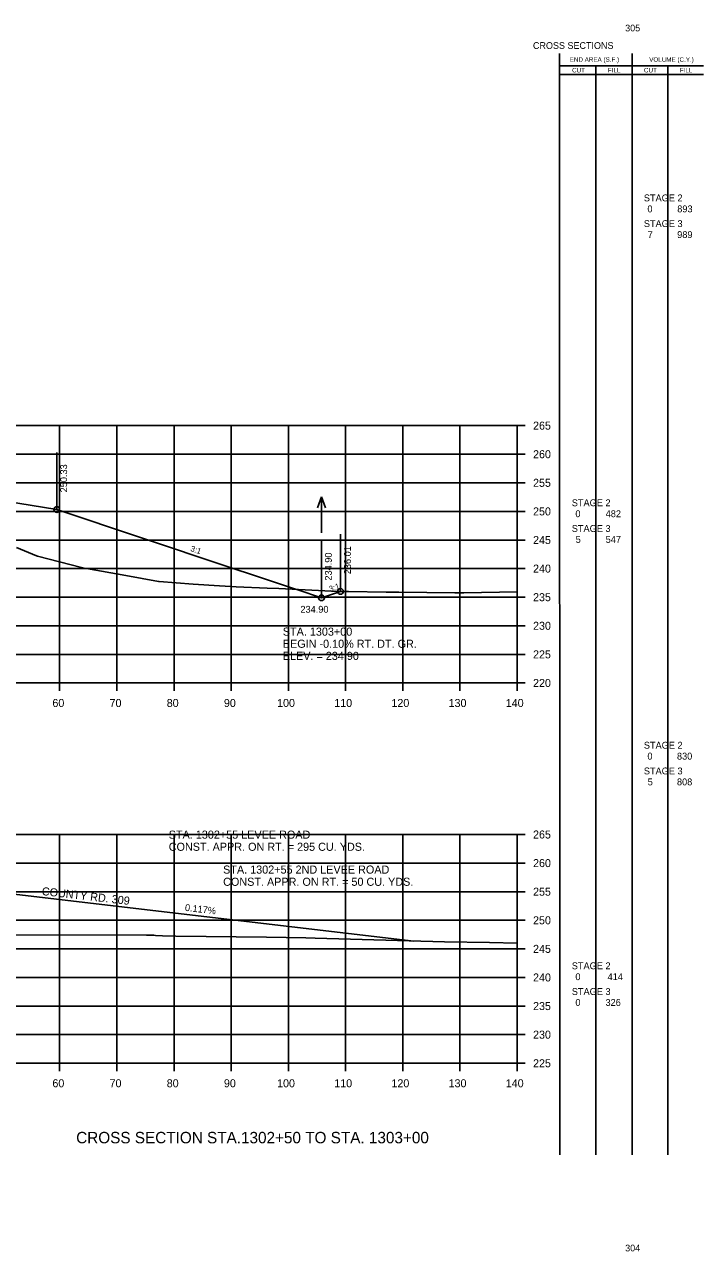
# Model space of a CAD drawing. Extents: x 1342547 to 1344156, y -1532351 to -1517216.
# Drawn here: x 1342756.7 to 1342875.5, y -1519350.4 to -1519135.9 of the extents above; entities that cross this region are included whole.
import ezdxf

# ---------------------------------------------------------------- set-up
doc = ezdxf.new("R2010")
doc.units = 0
for name, color, linetype in [('Level 2', 7, 'Continuous'), ('R_Axis', 7, 'Continuous'), ('R_Axis Annot', 7, 'Continuous'), ('R_Border Notes', 7, 'Continuous'), ('R_Draft', 7, 'Continuous'), ('R_Drive', 7, 'Continuous'), ('R_Exist Surface', 7, 'Continuous'), ('R_Fin Surface', 7, 'Continuous'), ('R_Grid', 7, 'Continuous'), ('R_No Plot', 7, 'Continuous'), ('R_Water', 7, 'Continuous'), ('R_Water Annot', 7, 'Continuous'), ('R_Xsect Elev', 7, 'Continuous'), ('R_Xsect Slope', 7, 'Continuous')]:
    doc.layers.add(name, color=color, linetype=linetype)

msp = doc.modelspace()

# ---------------------------------------------------------------- linework, layer by layer
at = {"layer": 'Level 2'}
for p, q in [((1342850.33, -1519333.53), (1342850.32, -1519140.93)), ((1342862.99, -1519333.53), (1342862.99, -1519140.93)), ((1342850.32, -1519143.09), (1342863.59, -1519143.09)), ((1342856.66, -1519333.53), (1342856.66, -1519143.09)), ((1342863.59, -1519143.09), (1342875.48, -1519143.09)), ((1342869.23, -1519333.53), (1342869.23, -1519143.09)), ((1342850.32, -1519144.65), (1342863.59, -1519144.65)), ((1342863.59, -1519144.65), (1342875.48, -1519144.65))]:
    msp.add_line(p, q, dxfattribs=at)
at = {"layer": 'R_Axis'}
for p, q in [((1342842.87, -1519251.03), (1342842.87, -1519206.03)), ((1342844.27, -1519206.03), (1342842.87, -1519206.03)), ((1342844.27, -1519211.03), (1342842.87, -1519211.03)), ((1342844.27, -1519216.03), (1342842.87, -1519216.03)), ((1342844.27, -1519221.03), (1342842.87, -1519221.03)), ((1342844.27, -1519226.03), (1342842.87, -1519226.03)), ((1342844.27, -1519231.03), (1342842.87, -1519231.03)), ((1342844.27, -1519236.03), (1342842.87, -1519236.03)), ((1342844.27, -1519241.03), (1342842.87, -1519241.03)), ((1342844.27, -1519246.03), (1342842.87, -1519246.03)), ((1342562.87, -1519251.03), (1342842.87, -1519251.03)), ((1342762.87, -1519252.43), (1342762.87, -1519251.03)), ((1342772.87, -1519252.43), (1342772.87, -1519251.03)), ((1342782.87, -1519252.43), (1342782.87, -1519251.03)), ((1342792.87, -1519252.43), (1342792.87, -1519251.03)), ((1342802.87, -1519252.43), (1342802.87, -1519251.03)), ((1342812.87, -1519252.43), (1342812.87, -1519251.03)), ((1342822.87, -1519252.43), (1342822.87, -1519251.03)), ((1342832.87, -1519252.43), (1342832.87, -1519251.03)), ((1342842.87, -1519252.43), (1342842.87, -1519251.03)), ((1342844.27, -1519251.03), (1342842.87, -1519251.03)), ((1342842.87, -1519317.53), (1342842.87, -1519277.53)), ((1342844.27, -1519277.53), (1342842.87, -1519277.53)), ((1342844.27, -1519282.53), (1342842.87, -1519282.53)), ((1342844.27, -1519287.53), (1342842.87, -1519287.53)), ((1342844.27, -1519292.53), (1342842.87, -1519292.53)), ((1342844.27, -1519297.53), (1342842.87, -1519297.53)), ((1342844.27, -1519302.53), (1342842.87, -1519302.53)), ((1342844.27, -1519307.53), (1342842.87, -1519307.53)), ((1342844.27, -1519312.53), (1342842.87, -1519312.53)), ((1342562.87, -1519317.53), (1342842.87, -1519317.53)), ((1342762.87, -1519318.93), (1342762.87, -1519317.53)), ((1342772.87, -1519318.93), (1342772.87, -1519317.53)), ((1342782.87, -1519318.93), (1342782.87, -1519317.53)), ((1342792.87, -1519318.93), (1342792.87, -1519317.53)), ((1342802.87, -1519318.93), (1342802.87, -1519317.53)), ((1342812.87, -1519318.93), (1342812.87, -1519317.53)), ((1342822.87, -1519318.93), (1342822.87, -1519317.53)), ((1342832.87, -1519318.93), (1342832.87, -1519317.53)), ((1342842.87, -1519318.93), (1342842.87, -1519317.53)), ((1342844.27, -1519317.53), (1342842.87, -1519317.53))]:
    msp.add_line(p, q, dxfattribs=at)
at = {"layer": 'R_Drive'}
msp.add_lwpolyline([(1342734.37, -1519288.15), (1342752.36, -1519287.68), (1342824.84, -1519296.16)], dxfattribs=at)
at = {"layer": 'R_Exist Surface'}
for points in [[(1342755.33, -1519227.35), (1342758.81, -1519228.78), (1342759.01, -1519228.86), (1342766.68, -1519230.86), (1342767.15, -1519230.96), (1342767.59, -1519231.04), (1342774.47, -1519232.26), (1342780.14, -1519233.27), (1342780.2, -1519233.28), (1342780.25, -1519233.28), (1342786.23, -1519233.77), (1342790.83, -1519234.06), (1342793.76, -1519234.21), (1342799.17, -1519234.48), (1342801.18, -1519234.52), (1342811.61, -1519235.02), (1342813.37, -1519235.02), (1342820, -1519235.13), (1342821.73, -1519235.15), (1342822.18, -1519235.17), (1342831.99, -1519235.26), (1342833.55, -1519235.28), (1342842.87, -1519235.09)], [(1342749.7, -1519295.1), (1342778.03, -1519295.14), (1342779.32, -1519295.16), (1342779.62, -1519295.18), (1342779.63, -1519295.18), (1342780.86, -1519295.25), (1342783.2, -1519295.31), (1342799.07, -1519295.51), (1342805.95, -1519295.62), (1342807.58, -1519295.65), (1342830.16, -1519296.31), (1342838.04, -1519296.43), (1342842.87, -1519296.55)]]:
    msp.add_lwpolyline(points, dxfattribs=at)
at = {"layer": 'R_Fin Surface'}
msp.add_lwpolyline([(1342623.71, -1519232.54), (1342624.44, -1519232.78), (1342643.37, -1519226.47), (1342650.5, -1519225.28), (1342665.37, -1519222.81), (1342671.37, -1519222.34), (1342673.37, -1519222.19), (1342702.87, -1519219.92), (1342732.37, -1519217.65), (1342734.37, -1519217.49), (1342740.37, -1519217.03), (1342753.42, -1519219.21), (1342762.37, -1519220.7), (1342792.18, -1519230.64), (1342797.64, -1519232.46), (1342803.79, -1519234.51), (1342804.52, -1519234.75), (1342808.67, -1519236.13), (1342812.01, -1519235.02)], dxfattribs=at)
at = {"layer": 'R_Grid'}
for p, q in [((1342562.87, -1519206.03), (1342842.87, -1519206.03)), ((1342762.87, -1519251.03), (1342762.87, -1519206.03)), ((1342772.87, -1519251.03), (1342772.87, -1519206.03)), ((1342782.87, -1519251.03), (1342782.87, -1519206.03)), ((1342792.87, -1519251.03), (1342792.87, -1519206.03)), ((1342802.87, -1519251.03), (1342802.87, -1519206.03)), ((1342812.87, -1519251.03), (1342812.87, -1519206.03)), ((1342822.87, -1519251.03), (1342822.87, -1519206.03)), ((1342832.87, -1519251.03), (1342832.87, -1519206.03)), ((1342842.87, -1519251.03), (1342842.87, -1519206.03)), ((1342562.87, -1519211.03), (1342842.87, -1519211.03)), ((1342562.87, -1519216.03), (1342842.87, -1519216.03)), ((1342562.87, -1519221.03), (1342842.87, -1519221.03)), ((1342562.87, -1519226.03), (1342842.87, -1519226.03)), ((1342562.87, -1519231.03), (1342842.87, -1519231.03)), ((1342562.87, -1519236.03), (1342842.87, -1519236.03)), ((1342562.87, -1519241.03), (1342842.87, -1519241.03)), ((1342562.87, -1519246.03), (1342842.87, -1519246.03)), ((1342562.87, -1519251.03), (1342842.87, -1519251.03)), ((1342562.87, -1519277.53), (1342842.87, -1519277.53)), ((1342762.87, -1519317.53), (1342762.87, -1519277.53)), ((1342772.87, -1519317.53), (1342772.87, -1519277.53)), ((1342782.87, -1519317.53), (1342782.87, -1519277.53)), ((1342792.87, -1519317.53), (1342792.87, -1519277.53)), ((1342802.87, -1519317.53), (1342802.87, -1519277.53)), ((1342812.87, -1519317.53), (1342812.87, -1519277.53)), ((1342822.87, -1519317.53), (1342822.87, -1519277.53)), ((1342832.87, -1519317.53), (1342832.87, -1519277.53)), ((1342842.87, -1519317.53), (1342842.87, -1519277.53)), ((1342562.87, -1519282.53), (1342842.87, -1519282.53)), ((1342562.87, -1519287.53), (1342842.87, -1519287.53)), ((1342562.87, -1519292.53), (1342842.87, -1519292.53)), ((1342562.87, -1519297.53), (1342842.87, -1519297.53)), ((1342562.87, -1519302.53), (1342842.87, -1519302.53)), ((1342562.87, -1519307.53), (1342842.87, -1519307.53)), ((1342562.87, -1519312.53), (1342842.87, -1519312.53)), ((1342562.87, -1519317.53), (1342842.87, -1519317.53))]:
    msp.add_line(p, q, dxfattribs=at)
at = {"layer": 'R_No Plot'}
for centre in [(1342762.37, -1519220.7), (1342812.01, -1519235.02), (1342808.67, -1519236.13)]:
    msp.add_circle(centre, 0.5, dxfattribs=at)
at = {"layer": 'R_Water'}
for p, q in [((1342808.69, -1519218.51), (1342807.99, -1519220.43)), ((1342808.69, -1519224.79), (1342808.69, -1519218.51)), ((1342808.69, -1519218.51), (1342809.39, -1519220.43))]:
    msp.add_line(p, q, dxfattribs=at)
at = {"layer": 'R_Xsect Elev'}
for p, q in [((1342762.37, -1519220.7), (1342762.37, -1519210.7)), ((1342808.67, -1519236.13), (1342808.67, -1519226.13)), ((1342812.01, -1519235.02), (1342812.01, -1519225.02))]:
    msp.add_line(p, q, dxfattribs=at)

# ---------------------------------------------------------------- texts
at = {"layer": 'Level 2'}
for s, height, p in [('END AREA (S.F.)', 0.7937, (1342852.08, -1519142.41)), ('VOLUME (C.Y.)', 0.7937, (1342865.99, -1519142.41)), ('CUT', 0.794, (1342852.5, -1519144.27)), ('FILL', 0.794, (1342858.76, -1519144.27)), ('CUT', 0.794, (1342865.07, -1519144.27)), ('FILL', 0.794, (1342871.33, -1519144.27)), (' STAGE 2 ', 1.2, (1342864.6, -1519166.81)), ('0', 1.2, (1342865.67, -1519168.73)), ('893', 1.2, (1342870.89, -1519168.73)), (' STAGE 3 ', 1.2, (1342864.6, -1519171.31)), ('7', 1.2, (1342865.72, -1519173.23)), ('989', 1.2, (1342870.88, -1519173.23)), (' STAGE 2 ', 1.2, (1342852, -1519220.12)), ('0', 1.2, (1342853.07, -1519222.04)), ('482', 1.2, (1342858.37, -1519222.04)), (' STAGE 3 ', 1.2, (1342852, -1519224.62)), ('5', 1.2, (1342853.12, -1519226.54)), ('547', 1.2, (1342858.37, -1519226.54)), (' STAGE 2 ', 1.2, (1342864.6, -1519262.52)), ('0', 1.2, (1342865.67, -1519264.43)), ('830', 1.2, (1342870.84, -1519264.43)), (' STAGE 3 ', 1.2, (1342864.6, -1519267.02)), ('5', 1.2, (1342865.72, -1519268.93)), ('808', 1.2, (1342870.84, -1519268.93)), (' STAGE 2 ', 1.2, (1342852, -1519301.09)), ('0', 1.2, (1342853.07, -1519303)), ('414', 1.2, (1342858.71, -1519303)), (' STAGE 3 ', 1.2, (1342852, -1519305.59)), ('0', 1.2, (1342853.07, -1519307.5)), ('326', 1.2, (1342858.34, -1519307.5))]:
    msp.add_text(s, height=height, dxfattribs=at).set_placement(p)
at = {"layer": 'R_Axis Annot'}
for s, p in [('265', (1342845.67, -1519206.73)), ('260', (1342845.67, -1519211.73)), ('255', (1342845.67, -1519216.73)), ('250', (1342845.67, -1519221.73)), ('245', (1342845.67, -1519226.73)), ('240', (1342845.67, -1519231.73)), ('235', (1342845.67, -1519236.73)), ('230', (1342845.67, -1519241.73)), ('225', (1342845.67, -1519246.73)), ('220', (1342845.67, -1519251.73)), ('60', (1342761.6, -1519255.23)), ('70', (1342771.6, -1519255.23)), ('80', (1342781.6, -1519255.23)), ('90', (1342791.6, -1519255.23)), ('100', (1342800.9, -1519255.23)), ('110', (1342810.9, -1519255.23)), ('120', (1342820.9, -1519255.23)), ('130', (1342830.9, -1519255.23)), ('140', (1342840.9, -1519255.23)), ('265', (1342845.67, -1519278.23)), ('260', (1342845.67, -1519283.23)), ('255', (1342845.67, -1519288.23)), ('250', (1342845.67, -1519293.23)), ('245', (1342845.67, -1519298.23)), ('240', (1342845.67, -1519303.23)), ('235', (1342845.67, -1519308.23)), ('230', (1342845.67, -1519313.23)), ('225', (1342845.67, -1519318.23)), ('60', (1342761.6, -1519321.73)), ('70', (1342771.6, -1519321.73)), ('80', (1342781.6, -1519321.73)), ('90', (1342791.6, -1519321.73)), ('100', (1342800.9, -1519321.73)), ('110', (1342810.9, -1519321.73)), ('120', (1342820.9, -1519321.73)), ('130', (1342830.9, -1519321.73)), ('140', (1342840.9, -1519321.73))]:
    msp.add_text(s, height=1.4, dxfattribs=at).set_placement(p)
at = {"layer": 'R_Border Notes'}
for s, height, p in [('305', 1.178, (1342861.78, -1519137.09)), ('CROSS SECTIONS', 1.1775, (1342845.65, -1519140.15)), ('STA. 1302+55 LEVEE ROAD', 1.4147, (1342781.95, -1519278.26)), ('CONST. APPR. ON RT. = 295 CU. YDS.', 1.4147, (1342781.95, -1519280.38)), ('STA. 1302+55 2ND LEVEE ROAD', 1.4147, (1342791.46, -1519284.37)), ('CONST. APPR. ON RT. = 50 CU. YDS.', 1.4147, (1342791.46, -1519286.5)), ('304', 1.178, (1342861.78, -1519350.43))]:
    msp.add_text(s, height=height, dxfattribs=at).set_placement(p)
msp.add_text('COUNTY RD. 309', height=1.4147, rotation=353.5307, dxfattribs=at).set_placement((1342759.69, -1519288.11))
at = {"layer": 'R_Draft'}
msp.add_text('CROSS SECTION STA.1302+50 TO STA. 1303+00', height=2, dxfattribs=at).set_placement((1342765.76, -1519331.53))
at = {"layer": 'R_Water Annot'}
for s, height, p in [('234.90', 1.2, (1342804.98, -1519238.75)), ('234.90', 1.2, (1342804.98, -1519238.75)), ('STA. 1303+00', 1.4147, (1342801.9, -1519242.76)), ('BEGIN -0.10% RT. DT. GR.', 1.4147, (1342801.9, -1519244.88)), ('ELEV. = 234.90', 1.4147, (1342801.9, -1519247))]:
    msp.add_text(s, height=height, dxfattribs=at).set_placement(p)
at = {"layer": 'R_Xsect Elev'}
for s, rotation, p in [('250.33', 90, (1342764.17, -1519217.7)), ('234.90', 90, (1342810.47, -1519233.13)), ('236.01', 90, (1342813.81, -1519232.02)), ('0.117%', 353.333, (1342784.73, -1519290.87))]:
    msp.add_text(s, height=1.2, rotation=rotation, dxfattribs=at).set_placement(p)
at = {"layer": 'R_Xsect Slope'}
for rotation, p in [(341.5651, (1342785.67, -1519227.94)), (18.4349, (1342810.18, -1519235.1))]:
    msp.add_text('3:1', height=1, rotation=rotation, dxfattribs=at).set_placement(p)

doc.saveas('drawing.dxf')
